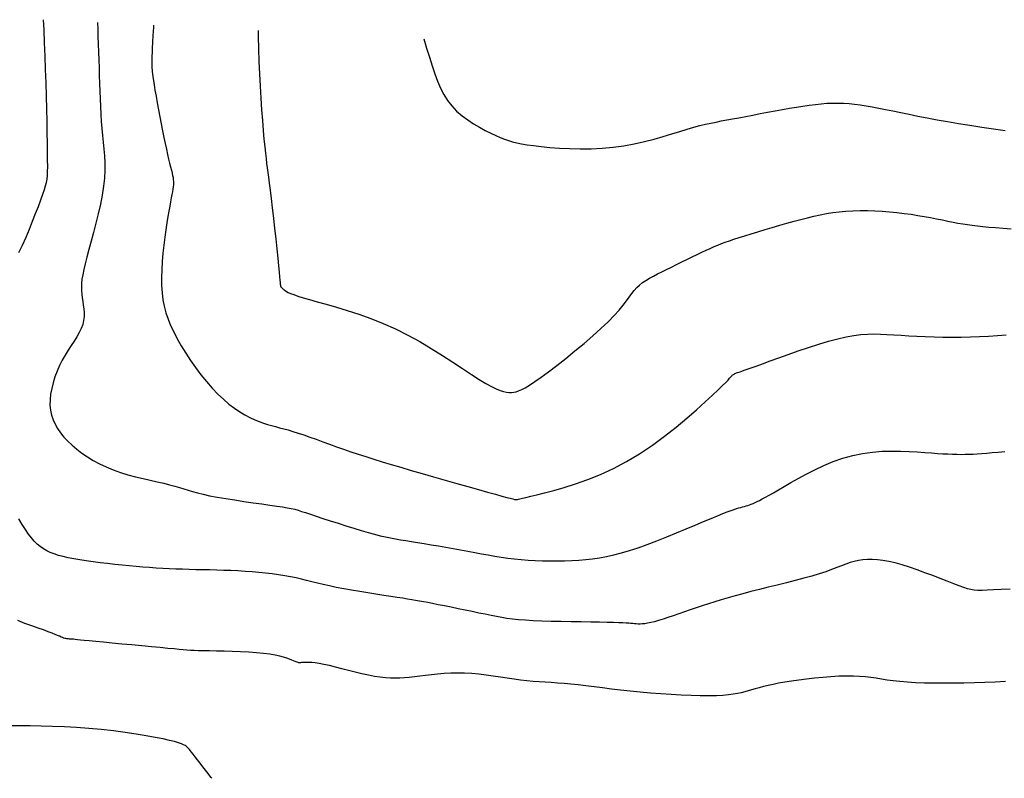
# Model space of a CAD drawing. Header units: millimetres. Extents: x 32690613 to 32693367, y 5343692 to 5344708.
# Tile 410 of 656: x 32692625.84 to 32692634.58, y 5344227.68 to 5344234.41. Entities that reach past the tile are written whole.
import ezdxf

# ---------------------------------------------------------------- set-up
doc = ezdxf.new("R2010")
doc.units = ezdxf.units.MM
doc.header["$LTSCALE"] = 20
for name, color, linetype in [('02-DGM_HL_490.00', 42, 'Continuous'), ('02-DGM_HL_490.50', 52, 'Continuous'), ('02-DGM_HL_491.00', 62, 'Continuous'), ('02-DGM_HL_491.50', 72, 'Continuous'), ('02-DGM_HL_492.00', 82, 'Continuous'), ('02-DGM_HL_492.50', 92, 'Continuous'), ('02-DGM_HL_493.00', 102, 'Continuous')]:
    doc.layers.add(name, color=color, linetype=linetype)

msp = doc.modelspace()

# ---------------------------------------------------------------- linework, layer by layer
at = {"layer": '02-DGM_HL_490.00', "elevation": 490, "flags": 128}
msp.add_lwpolyline([(32692629.4241, 5344234.245), (32692629.4498, 5344234.1619), (32692629.4748, 5344234.0805), (32692629.4986, 5344234.0045), (32692629.5224, 5344233.9336), (32692629.5469, 5344233.8675), (32692629.5734, 5344233.8061), (32692629.6026, 5344233.7491), (32692629.6357, 5344233.6964), (32692629.6736, 5344233.6476), (32692629.7168, 5344233.6025), (32692629.7645, 5344233.5612), (32692629.8152, 5344233.5234), (32692629.8675, 5344233.4892), (32692629.92, 5344233.4583), (32692629.9713, 5344233.4309), (32692630.02, 5344233.4067), (32692630.0647, 5344233.3857), (32692630.1046, 5344233.3679), (32692630.1411, 5344233.3527), (32692630.1762, 5344233.3398), (32692630.2119, 5344233.3288), (32692630.2502, 5344233.3192), (32692630.293, 5344233.3106), (32692630.3424, 5344233.3027), (32692630.4003, 5344233.295), (32692630.4682, 5344233.2872), (32692630.545, 5344233.2798), (32692630.6292, 5344233.2735), (32692630.7192, 5344233.2689), (32692630.8135, 5344233.2667), (32692630.9104, 5344233.2675), (32692631.0085, 5344233.2719), (32692631.106, 5344233.2807), (32692631.2018, 5344233.2941), (32692631.2949, 5344233.3115), (32692631.3848, 5344233.3319), (32692631.4709, 5344233.3541), (32692631.5526, 5344233.3772), (32692631.6294, 5344233.4003), (32692631.7006, 5344233.4222), (32692631.7657, 5344233.4419), (32692631.8244, 5344233.4588), (32692631.8778, 5344233.473), (32692631.9274, 5344233.4851), (32692631.9746, 5344233.4957), (32692632.0209, 5344233.5052), (32692632.0676, 5344233.5142), (32692632.1162, 5344233.5233), (32692632.1682, 5344233.533), (32692632.2246, 5344233.5436), (32692632.2849, 5344233.5551), (32692632.348, 5344233.5671), (32692632.4131, 5344233.5795), (32692632.4792, 5344233.592), (32692632.5453, 5344233.6044), (32692632.6105, 5344233.6163), (32692632.6739, 5344233.6276), (32692632.7347, 5344233.6379), (32692632.7929, 5344233.6472), (32692632.8489, 5344233.6553), (32692632.903, 5344233.6621), (32692632.9554, 5344233.6675), (32692633.0063, 5344233.6713), (32692633.0562, 5344233.6735), (32692633.1053, 5344233.6739), (32692633.1539, 5344233.6724), (32692633.2025, 5344233.6691), (32692633.2517, 5344233.6641), (32692633.3022, 5344233.6574), (32692633.3544, 5344233.6493), (32692633.409, 5344233.6397), (32692633.4665, 5344233.6287), (32692633.5276, 5344233.6166), (32692633.5927, 5344233.6033), (32692633.6621, 5344233.589), (32692633.7358, 5344233.574), (32692633.8141, 5344233.5583), (32692633.8969, 5344233.5421), (32692633.9845, 5344233.5255), (32692634.077, 5344233.5089), (32692634.1744, 5344233.4922), (32692634.2766, 5344233.4757), (32692634.3814, 5344233.4596), (32692634.4865, 5344233.4441), (32692634.5894, 5344233.4294)], dxfattribs=at)
at = {"layer": '02-DGM_HL_490.50', "elevation": 490.5, "flags": 128}
msp.add_lwpolyline([(32692627.9525, 5344234.3187), (32692627.9535, 5344234.2642), (32692627.9562, 5344234.1546), (32692627.96, 5344234.0435), (32692627.9649, 5344233.9324), (32692627.9707, 5344233.8229), (32692627.9772, 5344233.7165), (32692627.9842, 5344233.6147), (32692627.9915, 5344233.5191), (32692627.9987, 5344233.4311), (32692628.0057, 5344233.3522), (32692628.0123, 5344233.2841), (32692628.0182, 5344233.2273), (32692628.0237, 5344233.1796), (32692628.029, 5344233.1376), (32692628.0343, 5344233.0981), (32692628.0399, 5344233.0579), (32692628.046, 5344233.0139), (32692628.0528, 5344232.9626), (32692628.0605, 5344232.901), (32692628.0694, 5344232.8269), (32692628.079, 5344232.7428), (32692628.0892, 5344232.6522), (32692628.0995, 5344232.5588), (32692628.1095, 5344232.466), (32692628.1189, 5344232.3775), (32692628.1273, 5344232.2969), (32692628.1344, 5344232.2277), (32692628.1398, 5344232.1726), (32692628.1439, 5344232.1305), (32692628.1467, 5344232.0997), (32692628.1487, 5344232.0782), (32692628.1501, 5344232.0641), (32692628.151, 5344232.0555), (32692628.1519, 5344232.0506), (32692628.153, 5344232.0473), (32692628.1545, 5344232.0442), (32692628.1566, 5344232.0408), (32692628.1592, 5344232.0371), (32692628.1627, 5344232.0332), (32692628.1669, 5344232.0288), (32692628.1721, 5344232.0241), (32692628.1783, 5344232.0189), (32692628.1857, 5344232.0132), (32692628.1945, 5344232.007), (32692628.2059, 5344231.9999), (32692628.2214, 5344231.9919), (32692628.2424, 5344231.9826), (32692628.2703, 5344231.9718), (32692628.3066, 5344231.9593), (32692628.3526, 5344231.9447), (32692628.4097, 5344231.928), (32692628.479, 5344231.9088), (32692628.5592, 5344231.8867), (32692628.6485, 5344231.8612), (32692628.7454, 5344231.8319), (32692628.848, 5344231.7984), (32692628.9547, 5344231.7601), (32692629.0638, 5344231.7167), (32692629.1735, 5344231.6676), (32692629.2823, 5344231.6129), (32692629.3889, 5344231.554), (32692629.4921, 5344231.4928), (32692629.5908, 5344231.4311), (32692629.6839, 5344231.371), (32692629.7701, 5344231.3143), (32692629.8483, 5344231.2629), (32692629.9174, 5344231.2186), (32692629.9765, 5344231.1829), (32692630.0266, 5344231.1553), (32692630.0688, 5344231.1347), (32692630.1043, 5344231.1203), (32692630.1343, 5344231.1109), (32692630.16, 5344231.1057), (32692630.1827, 5344231.1036), (32692630.2035, 5344231.1037), (32692630.2236, 5344231.1052), (32692630.2446, 5344231.109), (32692630.2678, 5344231.116), (32692630.2946, 5344231.1275), (32692630.3265, 5344231.1443), (32692630.3648, 5344231.1677), (32692630.4111, 5344231.1986), (32692630.4668, 5344231.2382), (32692630.5326, 5344231.2869), (32692630.6063, 5344231.3434), (32692630.6854, 5344231.4055), (32692630.7669, 5344231.4713), (32692630.8482, 5344231.5388), (32692630.9264, 5344231.6059), (32692630.9988, 5344231.6707), (32692631.0627, 5344231.7311), (32692631.116, 5344231.7856), (32692631.1597, 5344231.8342), (32692631.1955, 5344231.8775), (32692631.2252, 5344231.9161), (32692631.2504, 5344231.9504), (32692631.273, 5344231.9812), (32692631.2947, 5344232.0088), (32692631.3171, 5344232.0338), (32692631.3417, 5344232.0568), (32692631.3688, 5344232.0782), (32692631.3984, 5344232.0985), (32692631.4304, 5344232.1179), (32692631.4648, 5344232.1369), (32692631.5016, 5344232.1559), (32692631.5407, 5344232.1754), (32692631.5821, 5344232.1956), (32692631.6257, 5344232.217), (32692631.6709, 5344232.2392), (32692631.7169, 5344232.2618), (32692631.7629, 5344232.2844), (32692631.8084, 5344232.3065), (32692631.8525, 5344232.3279), (32692631.8945, 5344232.348), (32692631.9337, 5344232.3664), (32692631.9697, 5344232.3829), (32692632.0033, 5344232.3978), (32692632.0359, 5344232.4115), (32692632.0685, 5344232.4246), (32692632.1026, 5344232.4374), (32692632.1392, 5344232.4504), (32692632.1796, 5344232.464), (32692632.225, 5344232.4788), (32692632.2762, 5344232.4951), (32692632.3326, 5344232.5126), (32692632.3929, 5344232.5309), (32692632.456, 5344232.5498), (32692632.5209, 5344232.5689), (32692632.5863, 5344232.5878), (32692632.6511, 5344232.6062), (32692632.7143, 5344232.6237), (32692632.7748, 5344232.6401), (32692632.8332, 5344232.6552), (32692632.8901, 5344232.6689), (32692632.9461, 5344232.681), (32692633.0019, 5344232.6917), (32692633.0582, 5344232.7006), (32692633.1157, 5344232.7078), (32692633.175, 5344232.7131), (32692633.2365, 5344232.7164), (32692633.3, 5344232.718), (32692633.3649, 5344232.7177), (32692633.4306, 5344232.7158), (32692633.4967, 5344232.7124), (32692633.5625, 5344232.7076), (32692633.6275, 5344232.7014), (32692633.6912, 5344232.6939), (32692633.7531, 5344232.6854), (32692633.813, 5344232.676), (32692633.8709, 5344232.666), (32692633.9267, 5344232.6556), (32692633.9802, 5344232.6452), (32692634.0313, 5344232.6349), (32692634.08, 5344232.6251), (32692634.1262, 5344232.616), (32692634.1699, 5344232.6078), (32692634.2122, 5344232.6005), (32692634.2544, 5344232.5939), (32692634.2975, 5344232.5878), (32692634.3429, 5344232.5822), (32692634.3917, 5344232.5768), (32692634.4452, 5344232.5717), (32692634.5046, 5344232.5666), (32692634.5707, 5344232.5615), (32692634.6429, 5344232.5567)], dxfattribs=at)
at = {"layer": '02-DGM_HL_491.00', "elevation": 491, "flags": 128}
msp.add_lwpolyline([(32692627.0244, 5344234.3651), (32692627.0231, 5344234.3453), (32692627.019, 5344234.275), (32692627.0155, 5344234.2133), (32692627.0129, 5344234.1624), (32692627.011, 5344234.1215), (32692627.0098, 5344234.0892), (32692627.0092, 5344234.064), (32692627.0089, 5344234.0446), (32692627.009, 5344234.0294), (32692627.0093, 5344234.0171), (32692627.0097, 5344234.0062), (32692627.0101, 5344233.9954), (32692627.0106, 5344233.9835), (32692627.0116, 5344233.9696), (32692627.0131, 5344233.9527), (32692627.0155, 5344233.9317), (32692627.0189, 5344233.9057), (32692627.0236, 5344233.8736), (32692627.0298, 5344233.8345), (32692627.0375, 5344233.7877), (32692627.0466, 5344233.7344), (32692627.0569, 5344233.6762), (32692627.0681, 5344233.6147), (32692627.0799, 5344233.5515), (32692627.092, 5344233.4882), (32692627.1042, 5344233.4263), (32692627.1162, 5344233.3675), (32692627.1278, 5344233.3131), (32692627.1388, 5344233.2632), (32692627.1492, 5344233.2177), (32692627.1589, 5344233.1765), (32692627.1678, 5344233.1394), (32692627.1758, 5344233.1064), (32692627.1829, 5344233.0772), (32692627.1889, 5344233.0518), (32692627.1938, 5344233.0299), (32692627.1976, 5344233.0108), (32692627.2003, 5344232.9936), (32692627.2018, 5344232.9777), (32692627.2023, 5344232.962), (32692627.2016, 5344232.9459), (32692627.1998, 5344232.9284), (32692627.197, 5344232.9088), (32692627.193, 5344232.8862), (32692627.1881, 5344232.8603), (32692627.1822, 5344232.8305), (32692627.1755, 5344232.7965), (32692627.1681, 5344232.7578), (32692627.16, 5344232.714), (32692627.1515, 5344232.6647), (32692627.1424, 5344232.6094), (32692627.1331, 5344232.5481), (32692627.1239, 5344232.4818), (32692627.1153, 5344232.4117), (32692627.1076, 5344232.3393), (32692627.1015, 5344232.2659), (32692627.0973, 5344232.1927), (32692627.0954, 5344232.1212), (32692627.0965, 5344232.0527), (32692627.1007, 5344231.9881), (32692627.1085, 5344231.9268), (32692627.1198, 5344231.8681), (32692627.1348, 5344231.8109), (32692627.1537, 5344231.7545), (32692627.1767, 5344231.6977), (32692627.2037, 5344231.6399), (32692627.2351, 5344231.58), (32692627.2708, 5344231.5174), (32692627.3103, 5344231.453), (32692627.353, 5344231.3879), (32692627.3985, 5344231.323), (32692627.446, 5344231.2596), (32692627.495, 5344231.1987), (32692627.5449, 5344231.1414), (32692627.5951, 5344231.0888), (32692627.6451, 5344231.0418), (32692627.6946, 5344231.0001), (32692627.7431, 5344230.9636), (32692627.7906, 5344230.9317), (32692627.8367, 5344230.9042), (32692627.8811, 5344230.8806), (32692627.9235, 5344230.8607), (32692627.9636, 5344230.844), (32692628.0014, 5344230.8301), (32692628.0375, 5344230.8184), (32692628.0726, 5344230.8082), (32692628.1077, 5344230.799), (32692628.1434, 5344230.7899), (32692628.1807, 5344230.7803), (32692628.2203, 5344230.7696), (32692628.263, 5344230.7571), (32692628.3095, 5344230.7422), (32692628.3595, 5344230.7253), (32692628.4127, 5344230.7065), (32692628.4686, 5344230.6864), (32692628.5269, 5344230.6652), (32692628.5871, 5344230.6433), (32692628.6489, 5344230.621), (32692628.7119, 5344230.5987), (32692628.7758, 5344230.5767), (32692628.8413, 5344230.5548), (32692628.9091, 5344230.5327), (32692628.9801, 5344230.5102), (32692629.0551, 5344230.487), (32692629.1348, 5344230.4629), (32692629.22, 5344230.4376), (32692629.3115, 5344230.4107), (32692629.4096, 5344230.3824), (32692629.512, 5344230.353), (32692629.616, 5344230.3234), (32692629.7188, 5344230.2943), (32692629.8177, 5344230.2665), (32692629.9098, 5344230.2407), (32692629.9924, 5344230.2176), (32692630.0627, 5344230.1981), (32692630.1187, 5344230.1826), (32692630.1615, 5344230.1709), (32692630.1931, 5344230.1624), (32692630.2152, 5344230.1566), (32692630.2299, 5344230.153), (32692630.2389, 5344230.1512), (32692630.2441, 5344230.1506), (32692630.2475, 5344230.1506), (32692630.2509, 5344230.151), (32692630.2562, 5344230.152), (32692630.2651, 5344230.1541), (32692630.2796, 5344230.1576), (32692630.3014, 5344230.1629), (32692630.3324, 5344230.1706), (32692630.3745, 5344230.181), (32692630.4294, 5344230.1946), (32692630.4983, 5344230.2118), (32692630.58, 5344230.2332), (32692630.6725, 5344230.2596), (32692630.7737, 5344230.2915), (32692630.8817, 5344230.3298), (32692630.9945, 5344230.375), (32692631.1102, 5344230.4278), (32692631.2268, 5344230.4889), (32692631.3424, 5344230.5584), (32692631.4552, 5344230.6344), (32692631.5639, 5344230.714), (32692631.6667, 5344230.7949), (32692631.7622, 5344230.8742), (32692631.8487, 5344230.9495), (32692631.9247, 5344231.0182), (32692631.9886, 5344231.0776), (32692632.0393, 5344231.1257), (32692632.0782, 5344231.1635), (32692632.1069, 5344231.1922), (32692632.1273, 5344231.2133), (32692632.141, 5344231.2283), (32692632.1499, 5344231.2385), (32692632.1557, 5344231.2455), (32692632.1602, 5344231.2506), (32692632.1648, 5344231.255), (32692632.1699, 5344231.2591), (32692632.1755, 5344231.2628), (32692632.1816, 5344231.2664), (32692632.1884, 5344231.2697), (32692632.1957, 5344231.273), (32692632.2037, 5344231.2762), (32692632.2124, 5344231.2795), (32692632.2221, 5344231.2829), (32692632.2339, 5344231.287), (32692632.2494, 5344231.2923), (32692632.27, 5344231.2994), (32692632.2972, 5344231.309), (32692632.3325, 5344231.3215), (32692632.3772, 5344231.3375), (32692632.4329, 5344231.3577), (32692632.5004, 5344231.3822), (32692632.5777, 5344231.4102), (32692632.6622, 5344231.4404), (32692632.7514, 5344231.4714), (32692632.8427, 5344231.5021), (32692632.9334, 5344231.5312), (32692633.0211, 5344231.5574), (32692633.1031, 5344231.5794), (32692633.1774, 5344231.5963), (32692633.2451, 5344231.6084), (32692633.3077, 5344231.6164), (32692633.3667, 5344231.6207), (32692633.4238, 5344231.6222), (32692633.4805, 5344231.6213), (32692633.5385, 5344231.6188), (32692633.5992, 5344231.6151), (32692633.6641, 5344231.611), (32692633.7328, 5344231.6067), (32692633.8049, 5344231.6025), (32692633.8798, 5344231.5987), (32692633.9572, 5344231.5956), (32692634.0364, 5344231.5935), (32692634.1169, 5344231.5926), (32692634.1983, 5344231.5933), (32692634.2801, 5344231.5957), (32692634.3614, 5344231.5994), (32692634.4418, 5344231.6042), (32692634.5204, 5344231.6096), (32692634.5967, 5344231.6151)], dxfattribs=at)
at = {"layer": '02-DGM_HL_491.50', "elevation": 491.5, "flags": 128}
msp.add_lwpolyline([(32692626.527, 5344234.3901), (32692626.5285, 5344234.331), (32692626.5305, 5344234.2637), (32692626.5329, 5344234.1954), (32692626.5355, 5344234.1264), (32692626.5381, 5344234.0569), (32692626.5406, 5344233.9871), (32692626.5429, 5344233.9173), (32692626.5451, 5344233.8476), (32692626.5474, 5344233.7783), (32692626.55, 5344233.7097), (32692626.5529, 5344233.642), (32692626.5564, 5344233.5756), (32692626.5607, 5344233.5106), (32692626.5658, 5344233.4473), (32692626.5719, 5344233.3858), (32692626.5783, 5344233.3254), (32692626.5842, 5344233.2651), (32692626.5889, 5344233.2041), (32692626.5917, 5344233.1414), (32692626.5918, 5344233.0761), (32692626.5885, 5344233.0072), (32692626.581, 5344232.934), (32692626.5688, 5344232.8559), (32692626.5528, 5344232.7742), (32692626.5338, 5344232.6906), (32692626.513, 5344232.6068), (32692626.4914, 5344232.5246), (32692626.4699, 5344232.4457), (32692626.4496, 5344232.3718), (32692626.4315, 5344232.3047), (32692626.4164, 5344232.2455), (32692626.4044, 5344232.1937), (32692626.3953, 5344232.1482), (32692626.3888, 5344232.1077), (32692626.3849, 5344232.0712), (32692626.3833, 5344232.0376), (32692626.3839, 5344232.0057), (32692626.3864, 5344231.9745), (32692626.3907, 5344231.9429), (32692626.3958, 5344231.9109), (32692626.4009, 5344231.8783), (32692626.4051, 5344231.8453), (32692626.4076, 5344231.8117), (32692626.4074, 5344231.7776), (32692626.4036, 5344231.743), (32692626.3954, 5344231.7078), (32692626.3821, 5344231.672), (32692626.3643, 5344231.6355), (32692626.3429, 5344231.598), (32692626.3189, 5344231.5593), (32692626.2932, 5344231.5192), (32692626.2665, 5344231.4775), (32692626.2398, 5344231.434), (32692626.2141, 5344231.3884), (32692626.1901, 5344231.3407), (32692626.1682, 5344231.2913), (32692626.149, 5344231.2407), (32692626.1327, 5344231.1896), (32692626.1198, 5344231.1386), (32692626.1106, 5344231.0881), (32692626.1055, 5344231.0387), (32692626.1049, 5344230.9911), (32692626.1092, 5344230.9457), (32692626.1182, 5344230.9023), (32692626.1318, 5344230.8606), (32692626.1498, 5344230.8205), (32692626.1721, 5344230.7817), (32692626.1986, 5344230.7439), (32692626.2291, 5344230.7069), (32692626.2634, 5344230.6704), (32692626.3015, 5344230.6343), (32692626.3432, 5344230.5988), (32692626.3884, 5344230.5641), (32692626.4371, 5344230.5307), (32692626.4892, 5344230.4988), (32692626.5447, 5344230.4687), (32692626.6034, 5344230.4408), (32692626.6653, 5344230.4153), (32692626.7302, 5344230.3925), (32692626.7969, 5344230.3722), (32692626.8643, 5344230.354), (32692626.931, 5344230.3376), (32692626.9959, 5344230.3227), (32692627.0578, 5344230.3089), (32692627.1153, 5344230.2959), (32692627.1672, 5344230.2834), (32692627.213, 5344230.2711), (32692627.254, 5344230.2589), (32692627.2926, 5344230.2468), (32692627.3308, 5344230.2347), (32692627.3708, 5344230.2225), (32692627.4147, 5344230.2103), (32692627.4647, 5344230.198), (32692627.5229, 5344230.1855), (32692627.5906, 5344230.1728), (32692627.666, 5344230.1601), (32692627.7461, 5344230.1475), (32692627.8281, 5344230.1353), (32692627.9093, 5344230.1236), (32692627.9869, 5344230.1126), (32692628.0581, 5344230.1026), (32692628.12, 5344230.0936), (32692628.1708, 5344230.0858), (32692628.2123, 5344230.0787), (32692628.2472, 5344230.0718), (32692628.2782, 5344230.0646), (32692628.3081, 5344230.0564), (32692628.3395, 5344230.0467), (32692628.3753, 5344230.0349), (32692628.4182, 5344230.0206), (32692628.4699, 5344230.0033), (32692628.5294, 5344229.9836), (32692628.5946, 5344229.9623), (32692628.6632, 5344229.9402), (32692628.7334, 5344229.9179), (32692628.803, 5344229.8964), (32692628.8699, 5344229.8762), (32692628.9321, 5344229.8583), (32692628.9881, 5344229.8431), (32692629.0388, 5344229.8304), (32692629.0857, 5344229.8197), (32692629.1303, 5344229.8105), (32692629.174, 5344229.8023), (32692629.2183, 5344229.7946), (32692629.2648, 5344229.787), (32692629.3149, 5344229.7789), (32692629.3696, 5344229.77), (32692629.4285, 5344229.7603), (32692629.4906, 5344229.7499), (32692629.555, 5344229.739), (32692629.6207, 5344229.7277), (32692629.6869, 5344229.7162), (32692629.7524, 5344229.7045), (32692629.8165, 5344229.6929), (32692629.8783, 5344229.6814), (32692629.9383, 5344229.6702), (32692629.997, 5344229.6594), (32692630.0549, 5344229.6493), (32692630.1125, 5344229.6399), (32692630.1704, 5344229.6314), (32692630.2292, 5344229.6239), (32692630.2894, 5344229.6176), (32692630.3514, 5344229.6127), (32692630.4149, 5344229.609), (32692630.4794, 5344229.6067), (32692630.5445, 5344229.6056), (32692630.6099, 5344229.6058), (32692630.6749, 5344229.6073), (32692630.7392, 5344229.61), (32692630.8023, 5344229.6139), (32692630.864, 5344229.6191), (32692630.925, 5344229.6259), (32692630.9863, 5344229.6347), (32692631.0487, 5344229.6459), (32692631.1132, 5344229.6599), (32692631.1808, 5344229.6772), (32692631.2523, 5344229.6981), (32692631.3287, 5344229.723), (32692631.4105, 5344229.7522), (32692631.496, 5344229.7846), (32692631.5834, 5344229.8192), (32692631.6706, 5344229.8547), (32692631.7556, 5344229.8901), (32692631.8364, 5344229.9242), (32692631.9109, 5344229.9557), (32692631.9773, 5344229.9836), (32692632.0339, 5344230.007), (32692632.0814, 5344230.0261), (32692632.121, 5344230.0416), (32692632.1539, 5344230.0538), (32692632.1811, 5344230.0634), (32692632.2039, 5344230.0709), (32692632.2234, 5344230.0769), (32692632.2407, 5344230.0819), (32692632.2569, 5344230.0864), (32692632.2725, 5344230.0906), (32692632.2876, 5344230.0948), (32692632.3026, 5344230.0993), (32692632.3178, 5344230.1042), (32692632.3335, 5344230.1098), (32692632.35, 5344230.1163), (32692632.3676, 5344230.124), (32692632.3866, 5344230.133), (32692632.4078, 5344230.1438), (32692632.432, 5344230.1568), (32692632.46, 5344230.1723), (32692632.4925, 5344230.1908), (32692632.5305, 5344230.2125), (32692632.5746, 5344230.2381), (32692632.6257, 5344230.2677), (32692632.6844, 5344230.3016), (32692632.7499, 5344230.3386), (32692632.8213, 5344230.3772), (32692632.8978, 5344230.4159), (32692632.9784, 5344230.4533), (32692633.0621, 5344230.488), (32692633.1481, 5344230.5185), (32692633.2354, 5344230.5433), (32692633.3231, 5344230.5614), (32692633.4103, 5344230.5733), (32692633.4962, 5344230.5801), (32692633.5798, 5344230.5826), (32692633.6603, 5344230.5819), (32692633.7368, 5344230.5788), (32692633.8084, 5344230.5745), (32692633.8743, 5344230.5697), (32692633.9339, 5344230.5655), (32692633.9876, 5344230.5618), (32692634.0363, 5344230.5587), (32692634.0808, 5344230.5563), (32692634.1218, 5344230.5545), (32692634.1603, 5344230.5534), (32692634.1969, 5344230.553), (32692634.2325, 5344230.5533), (32692634.2679, 5344230.5542), (32692634.3039, 5344230.5559), (32692634.3416, 5344230.5581), (32692634.3817, 5344230.561), (32692634.4252, 5344230.5645), (32692634.4729, 5344230.5686), (32692634.5259, 5344230.5731), (32692634.5849, 5344230.5782)], dxfattribs=at)
at = {"layer": '02-DGM_HL_492.00', "elevation": 492, "flags": 128}
for points in [[(32692625.8293, 5344232.3458), (32692625.861, 5344232.412), (32692625.8921, 5344232.4815), (32692625.9222, 5344232.5525), (32692625.9508, 5344232.6231), (32692625.9775, 5344232.6915), (32692626.0017, 5344232.7556), (32692626.023, 5344232.8135), (32692626.0409, 5344232.8635), (32692626.0551, 5344232.9044), (32692626.0659, 5344232.9384), (32692626.0738, 5344232.9684), (32692626.0791, 5344232.9977), (32692626.0823, 5344233.029), (32692626.0839, 5344233.0656), (32692626.0842, 5344233.1103), (32692626.0838, 5344233.1662), (32692626.083, 5344233.2355), (32692626.0819, 5344233.3173), (32692626.0804, 5344233.4098), (32692626.0785, 5344233.5113), (32692626.0761, 5344233.6199), (32692626.0734, 5344233.7339), (32692626.0701, 5344233.8517), (32692626.0663, 5344233.9713), (32692626.0621, 5344234.0911), (32692626.0574, 5344234.2091), (32692626.0523, 5344234.3237), (32692626.0478, 5344234.4141)], [(32692634.6346, 5344229.3546), (32692634.5535, 5344229.3511), (32692634.4845, 5344229.3482), (32692634.4285, 5344229.3459), (32692634.3835, 5344229.3446), (32692634.3466, 5344229.3448), (32692634.3149, 5344229.3469), (32692634.2854, 5344229.3514), (32692634.2552, 5344229.3589), (32692634.2213, 5344229.3697), (32692634.1809, 5344229.3845), (32692634.1318, 5344229.4033), (32692634.0751, 5344229.4255), (32692634.0124, 5344229.4499), (32692633.9456, 5344229.4757), (32692633.8765, 5344229.5017), (32692633.8068, 5344229.5269), (32692633.7384, 5344229.5503), (32692633.673, 5344229.5709), (32692633.6121, 5344229.5879), (32692633.5555, 5344229.6011), (32692633.503, 5344229.6108), (32692633.4541, 5344229.617), (32692633.4084, 5344229.62), (32692633.3654, 5344229.6199), (32692633.3249, 5344229.6167), (32692633.2863, 5344229.6107), (32692633.2492, 5344229.602), (32692633.2126, 5344229.5909), (32692633.1752, 5344229.5777), (32692633.136, 5344229.5627), (32692633.0937, 5344229.5463), (32692633.0473, 5344229.5286), (32692632.9956, 5344229.51), (32692632.9374, 5344229.4908), (32692632.8721, 5344229.4713), (32692632.8006, 5344229.4516), (32692632.7247, 5344229.4318), (32692632.6457, 5344229.412), (32692632.5653, 5344229.3922), (32692632.4849, 5344229.3726), (32692632.4062, 5344229.3532), (32692632.3305, 5344229.3341), (32692632.2592, 5344229.3153), (32692632.192, 5344229.2969), (32692632.1284, 5344229.2788), (32692632.0678, 5344229.2608), (32692632.0098, 5344229.2429), (32692631.9538, 5344229.2251), (32692631.8992, 5344229.2072), (32692631.8455, 5344229.1891), (32692631.7924, 5344229.171), (32692631.7402, 5344229.1529), (32692631.6893, 5344229.1354), (32692631.6403, 5344229.1186), (32692631.5937, 5344229.103), (32692631.55, 5344229.0888), (32692631.5096, 5344229.0764), (32692631.4732, 5344229.0662), (32692631.4409, 5344229.0583), (32692631.4124, 5344229.0526), (32692631.3874, 5344229.0488), (32692631.3653, 5344229.0466), (32692631.3457, 5344229.0456), (32692631.3279, 5344229.0458), (32692631.3117, 5344229.0466), (32692631.2964, 5344229.0479), (32692631.2814, 5344229.0494), (32692631.2653, 5344229.051), (32692631.2465, 5344229.0527), (32692631.2233, 5344229.0544), (32692631.1942, 5344229.056), (32692631.1575, 5344229.0576), (32692631.1116, 5344229.0591), (32692631.055, 5344229.0604), (32692630.9866, 5344229.0616), (32692630.9087, 5344229.0627), (32692630.8239, 5344229.0638), (32692630.7351, 5344229.0651), (32692630.6451, 5344229.0667), (32692630.5565, 5344229.0688), (32692630.4724, 5344229.0713), (32692630.3953, 5344229.0746), (32692630.3274, 5344229.0786), (32692630.2675, 5344229.0834), (32692630.2138, 5344229.0891), (32692630.1642, 5344229.0957), (32692630.117, 5344229.1033), (32692630.0703, 5344229.1118), (32692630.0221, 5344229.1213), (32692629.9706, 5344229.1319), (32692629.9144, 5344229.1435), (32692629.8546, 5344229.1558), (32692629.7925, 5344229.1686), (32692629.7299, 5344229.1814), (32692629.6681, 5344229.1941), (32692629.6088, 5344229.2061), (32692629.5534, 5344229.2173), (32692629.5036, 5344229.2273), (32692629.4602, 5344229.2358), (32692629.4218, 5344229.2432), (32692629.3867, 5344229.2497), (32692629.3526, 5344229.2557), (32692629.3178, 5344229.2615), (32692629.2803, 5344229.2675), (32692629.2381, 5344229.2741), (32692629.1892, 5344229.2815), (32692629.1324, 5344229.29), (32692629.0689, 5344229.2997), (32692629.0003, 5344229.3102), (32692628.9287, 5344229.3215), (32692628.8558, 5344229.3334), (32692628.7835, 5344229.3458), (32692628.7135, 5344229.3584), (32692628.6477, 5344229.3712), (32692628.5875, 5344229.3841), (32692628.5322, 5344229.3968), (32692628.4807, 5344229.4093), (32692628.432, 5344229.4215), (32692628.3847, 5344229.4333), (32692628.338, 5344229.4446), (32692628.2906, 5344229.4554), (32692628.2414, 5344229.4654), (32692628.1896, 5344229.4747), (32692628.1353, 5344229.4832), (32692628.0788, 5344229.4908), (32692628.0203, 5344229.4977), (32692627.9604, 5344229.5038), (32692627.8993, 5344229.5091), (32692627.8373, 5344229.5136), (32692627.7747, 5344229.5173), (32692627.712, 5344229.5202), (32692627.6492, 5344229.5225), (32692627.5865, 5344229.5243), (32692627.5242, 5344229.5257), (32692627.4622, 5344229.527), (32692627.4008, 5344229.5283), (32692627.3402, 5344229.5298), (32692627.2804, 5344229.5315), (32692627.2217, 5344229.5337), (32692627.1635, 5344229.5363), (32692627.1057, 5344229.5394), (32692627.0478, 5344229.5431), (32692626.9895, 5344229.5472), (32692626.9304, 5344229.5518), (32692626.8701, 5344229.557), (32692626.8082, 5344229.5626), (32692626.7446, 5344229.5689), (32692626.6799, 5344229.5756), (32692626.6149, 5344229.5828), (32692626.5505, 5344229.5905), (32692626.4875, 5344229.5985), (32692626.4268, 5344229.607), (32692626.3691, 5344229.6159), (32692626.3153, 5344229.625), (32692626.266, 5344229.6345), (32692626.221, 5344229.6447), (32692626.1799, 5344229.6556), (32692626.1423, 5344229.6678), (32692626.1077, 5344229.6814), (32692626.0757, 5344229.6968), (32692626.0459, 5344229.7141), (32692626.0178, 5344229.7339), (32692625.9911, 5344229.7562), (32692625.9651, 5344229.7818), (32692625.9394, 5344229.8113), (32692625.9135, 5344229.8453), (32692625.8868, 5344229.8845), (32692625.8587, 5344229.9294), (32692625.8288, 5344229.9808)]]:
    msp.add_lwpolyline(points, dxfattribs=at)
at = {"layer": '02-DGM_HL_492.50', "elevation": 492.5, "flags": 128}
msp.add_lwpolyline([(32692634.5909, 5344228.5353), (32692634.5007, 5344228.5306), (32692634.4087, 5344228.5265), (32692634.3158, 5344228.5232), (32692634.223, 5344228.5208), (32692634.1313, 5344228.5193), (32692634.0415, 5344228.5189), (32692633.9546, 5344228.5196), (32692633.8715, 5344228.5213), (32692633.7931, 5344228.5243), (32692633.7203, 5344228.5284), (32692633.6539, 5344228.5338), (32692633.5946, 5344228.5405), (32692633.5409, 5344228.5479), (32692633.4911, 5344228.5557), (32692633.4436, 5344228.5633), (32692633.3965, 5344228.5704), (32692633.3481, 5344228.5764), (32692633.2967, 5344228.5808), (32692633.2406, 5344228.5832), (32692633.1786, 5344228.5833), (32692633.1116, 5344228.5811), (32692633.0412, 5344228.577), (32692632.9688, 5344228.5713), (32692632.8961, 5344228.5642), (32692632.8245, 5344228.5562), (32692632.7556, 5344228.5473), (32692632.6908, 5344228.538), (32692632.6314, 5344228.5286), (32692632.5772, 5344228.5189), (32692632.5278, 5344228.5093), (32692632.4827, 5344228.4995), (32692632.4415, 5344228.4899), (32692632.4036, 5344228.4802), (32692632.3687, 5344228.4707), (32692632.3362, 5344228.4613), (32692632.3056, 5344228.4521), (32692632.2756, 5344228.4433), (32692632.2445, 5344228.4351), (32692632.2111, 5344228.4276), (32692632.1738, 5344228.4211), (32692632.1311, 5344228.4156), (32692632.0816, 5344228.4115), (32692632.0238, 5344228.4088), (32692631.9567, 5344228.4078), (32692631.8814, 5344228.4083), (32692631.7995, 5344228.4103), (32692631.7126, 5344228.4137), (32692631.6223, 5344228.4184), (32692631.5302, 5344228.4243), (32692631.4378, 5344228.4313), (32692631.3469, 5344228.4394), (32692631.2587, 5344228.4483), (32692631.1735, 5344228.4579), (32692631.0915, 5344228.4677), (32692631.0128, 5344228.4776), (32692630.9374, 5344228.4873), (32692630.8655, 5344228.4963), (32692630.7972, 5344228.5044), (32692630.7325, 5344228.5113), (32692630.6715, 5344228.5168), (32692630.6135, 5344228.5213), (32692630.5577, 5344228.525), (32692630.5033, 5344228.5284), (32692630.4497, 5344228.5319), (32692630.396, 5344228.5359), (32692630.3414, 5344228.5408), (32692630.2853, 5344228.547), (32692630.227, 5344228.5547), (32692630.1668, 5344228.5635), (32692630.105, 5344228.573), (32692630.0421, 5344228.5824), (32692629.9785, 5344228.5912), (32692629.9147, 5344228.5989), (32692629.8511, 5344228.605), (32692629.788, 5344228.6087), (32692629.7259, 5344228.6099), (32692629.6651, 5344228.6086), (32692629.6058, 5344228.6054), (32692629.5482, 5344228.6008), (32692629.4928, 5344228.5952), (32692629.4396, 5344228.589), (32692629.389, 5344228.5827), (32692629.3412, 5344228.5767), (32692629.2964, 5344228.5715), (32692629.2536, 5344228.5674), (32692629.212, 5344228.5647), (32692629.1706, 5344228.5635), (32692629.1284, 5344228.5642), (32692629.0845, 5344228.5671), (32692629.0379, 5344228.5724), (32692628.9876, 5344228.5803), (32692628.933, 5344228.591), (32692628.8752, 5344228.604), (32692628.8155, 5344228.6184), (32692628.7554, 5344228.6335), (32692628.6962, 5344228.6487), (32692628.6394, 5344228.6631), (32692628.5863, 5344228.676), (32692628.5382, 5344228.6867), (32692628.4964, 5344228.6946), (32692628.4606, 5344228.7), (32692628.4301, 5344228.7033), (32692628.4046, 5344228.7048), (32692628.3833, 5344228.7051), (32692628.3658, 5344228.7046), (32692628.3516, 5344228.7036), (32692628.34, 5344228.7025), (32692628.3306, 5344228.7019), (32692628.3226, 5344228.7017), (32692628.3154, 5344228.7022), (32692628.3084, 5344228.7035), (32692628.301, 5344228.7056), (32692628.2923, 5344228.7088), (32692628.2819, 5344228.7131), (32692628.269, 5344228.7187), (32692628.2531, 5344228.7256), (32692628.2333, 5344228.7335), (32692628.2093, 5344228.7422), (32692628.1802, 5344228.7512), (32692628.1455, 5344228.7602), (32692628.1046, 5344228.7689), (32692628.0568, 5344228.777), (32692628.0015, 5344228.7841), (32692627.9385, 5344228.7899), (32692627.8698, 5344228.7946), (32692627.7977, 5344228.7982), (32692627.7244, 5344228.801), (32692627.6523, 5344228.8032), (32692627.5838, 5344228.8049), (32692627.5213, 5344228.8062), (32692627.4669, 5344228.8074), (32692627.4222, 5344228.8086), (32692627.3851, 5344228.8099), (32692627.3526, 5344228.8116), (32692627.3215, 5344228.8137), (32692627.2889, 5344228.8164), (32692627.2518, 5344228.8198), (32692627.2071, 5344228.8241), (32692627.1518, 5344228.8295), (32692627.0839, 5344228.8359), (32692627.0058, 5344228.8433), (32692626.9208, 5344228.8512), (32692626.8323, 5344228.8595), (32692626.7437, 5344228.8677), (32692626.6583, 5344228.8757), (32692626.5794, 5344228.8832), (32692626.5106, 5344228.8897), (32692626.4542, 5344228.8953), (32692626.4094, 5344228.8997), (32692626.3748, 5344228.9033), (32692626.3485, 5344228.9061), (32692626.3291, 5344228.9082), (32692626.3148, 5344228.9097), (32692626.304, 5344228.9107), (32692626.295, 5344228.9115), (32692626.2866, 5344228.912), (32692626.2783, 5344228.9124), (32692626.2701, 5344228.9129), (32692626.2618, 5344228.9136), (32692626.2533, 5344228.9147), (32692626.2446, 5344228.9162), (32692626.2356, 5344228.9184), (32692626.2261, 5344228.9214), (32692626.2159, 5344228.9253), (32692626.2042, 5344228.9303), (32692626.19, 5344228.9365), (32692626.1723, 5344228.9442), (32692626.1502, 5344228.9535), (32692626.1227, 5344228.9646), (32692626.0889, 5344228.9776), (32692626.0477, 5344228.9927), (32692625.9986, 5344229.01), (32692625.943, 5344229.0296), (32692625.8827, 5344229.0515), (32692625.8195, 5344229.0756)], dxfattribs=at)
at = {"layer": '02-DGM_HL_493.00', "elevation": 493, "flags": 128}
msp.add_lwpolyline([(32692627.5422, 5344227.6751), (32692627.5377, 5344227.6809), (32692627.5259, 5344227.6961), (32692627.5085, 5344227.7186), (32692627.487, 5344227.7463), (32692627.4631, 5344227.7771), (32692627.4385, 5344227.8088), (32692627.4149, 5344227.8393), (32692627.3938, 5344227.8665), (32692627.3767, 5344227.8886), (32692627.3631, 5344227.9061), (32692627.3525, 5344227.9195), (32692627.3441, 5344227.9298), (32692627.3374, 5344227.9377), (32692627.3317, 5344227.9439), (32692627.3263, 5344227.9492), (32692627.3207, 5344227.9544), (32692627.3139, 5344227.9602), (32692627.3045, 5344227.9666), (32692627.2912, 5344227.9738), (32692627.2722, 5344227.982), (32692627.2462, 5344227.9911), (32692627.2115, 5344228.0012), (32692627.1665, 5344228.0124), (32692627.1098, 5344228.0249), (32692627.0405, 5344228.0385), (32692626.9597, 5344228.0529), (32692626.8694, 5344228.0676), (32692626.7714, 5344228.082), (32692626.6677, 5344228.0957), (32692626.5601, 5344228.1082), (32692626.4504, 5344228.1188), (32692626.3407, 5344228.1273), (32692626.2325, 5344228.1331), (32692626.1272, 5344228.1368), (32692626.0256, 5344228.1389), (32692625.9287, 5344228.1402), (32692625.8377, 5344228.1411), (32692625.7536, 5344228.1425)], dxfattribs=at)

doc.saveas('drawing.dxf')
